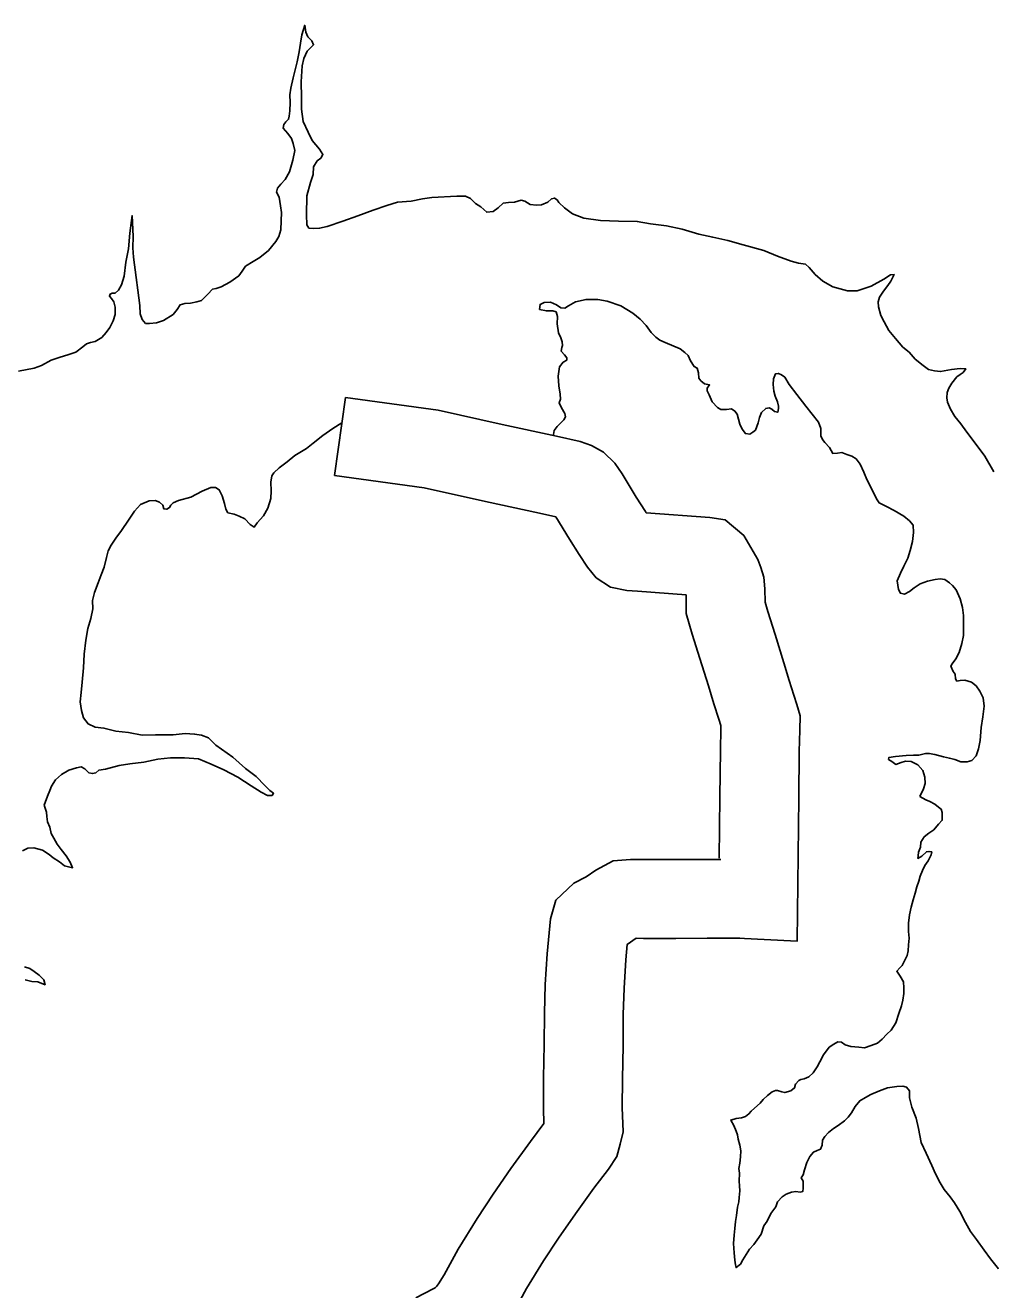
# Model space of a CAD drawing. Extents: x 670147 to 673275, y 705573 to 707613.
# Drawn here: x 670764.5 to 670819.6, y 707103.7 to 707175.8 of the extents above; entities that cross this region are included whole.
import ezdxf

# ---------------------------------------------------------------- set-up
doc = ezdxf.new("R2010")
doc.units = 0
doc.layers.add('10', color=7, linetype='Continuous')
doc.layers.add('9', color=7, linetype='Continuous')

msp = doc.modelspace()

# ---------------------------------------------------------------- linework, layer by layer
at = {"layer": '10'}
for points in [[(670782.726, 707154.591), (670782.113, 707150.133)], [(670782.726, 707154.591), (670788.019, 707153.863), (670791.673, 707153.057), (670794.768, 707152.386), (670796.125, 707152.081), (670796.775, 707151.859), (670797.461, 707151.478), (670798.103, 707150.843), (670798.512, 707150.226), (670799.318, 707148.903), (670799.844, 707148.093), (670799.897, 707148.012), (670803.517, 707147.742), (670804.4, 707147.601), (670805.465, 707146.714), (670806.267, 707145.339), (670806.44, 707144.896), (670806.607, 707144.339), (670806.669, 707143.673), (670806.674, 707142.909), (670806.825, 707142.383), (670807.243, 707141.065), (670807.752, 707139.46), (670808.056, 707138.446), (670808.325, 707137.61), (670808.494, 707137.079), (670808.669, 707136.431), (670808.649, 707135.617), (670808.626, 707134.386), (670808.597, 707131.752)], [(670782.113, 707150.133), (670787.226, 707149.429), (670790.712, 707148.661), (670793.797, 707147.992), (670794.731, 707147.782), (670795.51, 707146.504), (670796.072, 707145.64), (670796.548, 707144.907), (670797.04, 707144.308), (670797.861, 707143.767), (670798.789, 707143.572), (670799.404, 707143.536), (670802.171, 707143.33), (670802.177, 707142.264), (670802.516, 707141.082), (670802.953, 707139.704), (670803.452, 707138.133), (670803.759, 707137.11), (670804.039, 707136.238), (670804.154, 707135.879), (670804.15, 707135.713), (670804.127, 707134.452), (670804.098, 707131.802)], [(670804.056, 707128.299), (670804.098, 707131.804)], [(670805.115, 707123.739), (670808.499, 707123.569), (670808.597, 707131.75)], [(670786.754, 707103.228), (670787.728, 707103.731), (670787.845, 707103.803), (670787.918, 707103.866), (670788.031, 707104.021), (670788.364, 707104.529), (670789.165, 707106.009), (670790.242, 707107.756), (670791.166, 707109.148), (670792.171, 707110.601), (670793.285, 707112.153), (670794.053, 707113.163), (670794.025, 707114.021), (670794.03, 707115.769), (670794.078, 707117.677), (670794.083, 707119.473), (670794.135, 707121.106), (670794.249, 707122.852), (670794.425, 707124.851), (670794.731, 707125.918), (670795.763, 707126.876), (670796.467, 707127.235), (670797.025, 707127.627), (670798.006, 707128.16), (670798.992, 707128.24), (670799.774, 707128.228), (670801.564, 707128.226), (670803.362, 707128.239), (670804.158, 707128.238)], [(670792.231, 707102.22), (670793.062, 707103.756), (670794.033, 707105.329), (670794.892, 707106.624), (670795.849, 707108.009), (670796.905, 707109.478), (670797.737, 707110.574), (670798.209, 707111.294), (670798.404, 707111.994), (670798.57, 707112.705), (670798.525, 707114.087), (670798.53, 707115.705), (670798.578, 707117.614), (670798.582, 707119.394), (670798.631, 707120.887), (670798.736, 707122.509), (670798.813, 707123.383), (670799.313, 707123.735), (670799.738, 707123.728), (670801.576, 707123.726), (670803.375, 707123.739), (670805.225, 707123.737)]]:
    msp.add_lwpolyline(points, dxfattribs=at)
at = {"layer": '9'}
for points in [[(670791.451, 707165.406), (670791.153, 707165.194), (670790.793, 707165.161), (670790.462, 707165.459), (670790.146, 707165.652), (670789.86, 707165.951), (670789.574, 707166.084), (670789.08, 707166.08), (670787.657, 707165.996), (670787.133, 707165.932), (670786.475, 707165.793), (670785.696, 707165.728), (670785.083, 707165.544), (670784.306, 707165.268), (670783.439, 707164.962), (670782.572, 707164.641), (670781.689, 707164.35), (670781.256, 707164.242), (670780.896, 707164.225), (670780.641, 707164.253), (670780.52, 707164.433), (670780.502, 707165.018), (670780.525, 707166.099), (670780.731, 707166.851), (670780.878, 707167.317), (670780.905, 707167.752), (670781.113, 707168.084), (670781.322, 707168.25), (670781.44, 707168.446), (670781.244, 707168.76), (670780.836, 707169.253), (670780.609, 707169.732), (670780.321, 707170.33), (670780.226, 707171.035), (670780.222, 707171.71), (670780.202, 707172.596), (670780.257, 707173.512), (670780.359, 707173.933), (670780.551, 707174.354), (670780.909, 707174.717), (670780.818, 707174.942), (670780.577, 707175.165), (670780.47, 707175.435), (670780.408, 707175.824), (670780.231, 707175.283), (670780.159, 707174.802), (670780.087, 707174.306), (670779.971, 707173.735), (670779.737, 707172.818), (670779.62, 707172.232), (670779.562, 707171.856), (670779.565, 707171.421), (670779.553, 707170.941), (670779.525, 707170.64), (670779.481, 707170.46), (670779.332, 707170.324), (670779.213, 707170.158), (670779.184, 707169.962), (670779.441, 707169.649), (670779.652, 707169.365), (670779.744, 707169.081), (670779.836, 707168.676), (670779.734, 707168.135), (670779.529, 707167.458), (670779.291, 707167.036), (670779.038, 707166.764), (670778.845, 707166.538), (670778.801, 707166.312), (670778.953, 707166.013), (670779.031, 707165.518), (670779.078, 707165.143), (670779.051, 707164.678), (670779.039, 707164.152), (670778.936, 707163.777), (670778.758, 707163.49), (670778.342, 707162.977), (670777.835, 707162.568), (670777.462, 707162.341), (670777.029, 707162.083), (670776.836, 707161.796), (670776.642, 707161.54), (670776.135, 707161.176), (670775.627, 707160.903), (670775.343, 707160.811), (670775.134, 707160.764), (670774.881, 707160.477), (670774.508, 707160.13), (670774.254, 707160.038), (670773.88, 707159.975), (670773.566, 707159.958), (670773.296, 707159.881), (670773.133, 707159.61), (670772.895, 707159.323), (670772.343, 707158.99), (670771.954, 707158.852), (670771.55, 707158.804), (670771.325, 707158.818), (670771.129, 707159.041), (670771.007, 707159.371), (670770.99, 707159.836), (670770.879, 707160.706)], [(670819.721, 707150.343), (670819.206, 707151.241), (670818.602, 707152.062), (670818.194, 707152.615), (670817.846, 707153.093), (670817.499, 707153.511), (670817.257, 707153.929), (670817.09, 707154.319), (670817.044, 707154.573), (670817.057, 707154.874), (670817.16, 707155.13), (670817.323, 707155.416), (670817.621, 707155.763), (670817.815, 707155.899), (670817.979, 707156.021), (670818.127, 707156.232), (670817.813, 707156.245), (670817.319, 707156.181), (670816.69, 707156.072), (670816.345, 707156.115), (670816, 707156.188), (670815.699, 707156.411), (670815.248, 707156.768), (670814.901, 707157.171), (670814.54, 707157.469), (670814.117, 707157.961), (670813.74, 707158.409), (670813.467, 707158.903), (670813.285, 707159.277), (670813.148, 707159.756), (670813.131, 707160.056), (670813.204, 707160.312), (670813.442, 707160.659), (670813.68, 707160.975), (670813.858, 707161.232), (670814.036, 707161.608), (670813.826, 707161.592), (670813.453, 707161.349), (670812.721, 707160.939), (670811.929, 707160.679), (670811.374, 707160.675), (670810.534, 707160.91), (670809.978, 707161.236), (670809.526, 707161.608), (670809.194, 707162.011), (670808.983, 707162.19), (670808.578, 707162.262), (670808.173, 707162.365), (670807.378, 707162.66), (670806.612, 707162.97), (670805.426, 707163.307), (670804.556, 707163.542), (670803.686, 707163.731), (670802.891, 707163.906), (670801.945, 707164.185), (670801.045, 707164.374), (670800.146, 707164.488), (670799.381, 707164.633), (670798.302, 707164.656), (670797.283, 707164.694), (670796.338, 707164.823), (670795.693, 707165.059), (670795.226, 707165.416), (670794.91, 707165.714), (670794.804, 707165.863), (670794.654, 707165.967), (670794.489, 707165.921), (670794.281, 707165.725), (670793.922, 707165.587), (670793.637, 707165.555), (670793.278, 707165.598), (670792.962, 707165.791), (670792.752, 707165.85), (670792.378, 707165.742), (670792.034, 707165.71), (670791.734, 707165.678), (670791.451, 707165.406)], [(670770.879, 707160.706), (670770.785, 707161.441), (670770.629, 707162.596), (670770.595, 707163.136), (670770.622, 707163.766), (670770.555, 707164.967), (670770.426, 707163.96), (670770.341, 707163.074), (670770.196, 707162.308), (670770.096, 707161.511), (670769.949, 707161.015), (670769.786, 707160.714), (670769.592, 707160.547), (670769.412, 707160.546), (670769.293, 707160.485), (670769.263, 707160.38), (670769.369, 707160.231), (670769.52, 707160.051), (670769.582, 707159.737), (670769.584, 707159.316), (670769.482, 707158.971), (670769.289, 707158.579), (670769.081, 707158.292), (670768.828, 707158.021), (670768.455, 707157.778), (670768.171, 707157.731), (670767.961, 707157.655), (670767.738, 707157.473), (670767.335, 707157.185), (670766.886, 707157.017), (670766.453, 707156.894), (670765.944, 707156.71), (670765.392, 707156.422), (670764.958, 707156.269), (670764.075, 707156.098)], [(670807.613, 707155.877), (670807.432, 707155.966), (670807.268, 707155.934), (670807.164, 707155.664), (670807.136, 707155.333), (670807.169, 707154.943), (670807.26, 707154.674), (670807.382, 707154.344), (670807.443, 707154.104), (670807.444, 707153.954), (670807.401, 707153.744), (670807.221, 707153.788), (670807.055, 707153.922), (670806.905, 707153.996), (670806.71, 707153.964), (670806.472, 707153.738), (670806.354, 707153.452), (670806.28, 707153.151), (670806.133, 707152.73), (670805.984, 707152.609), (670805.805, 707152.502), (670805.55, 707152.531), (670805.369, 707152.785), (670805.232, 707153.069), (670805.156, 707153.354), (670805.079, 707153.638), (670804.958, 707153.818), (670804.763, 707153.936), (670804.478, 707153.905), (670804.149, 707153.902), (670803.953, 707154.021), (670803.652, 707154.349), (670803.485, 707154.739), (670803.378, 707154.978), (670803.377, 707155.113), (670803.511, 707155.309), (670803.226, 707155.367), (670803, 707155.546), (670802.895, 707155.695), (670802.878, 707155.995), (670802.801, 707156.265), (670802.621, 707156.354), (670802.424, 707156.683), (670802.288, 707156.982), (670802.092, 707157.161), (670801.821, 707157.369), (670800.98, 707157.724), (670800.664, 707157.857), (670800.439, 707158.036), (670800.183, 707158.289), (670799.88, 707158.692), (670799.549, 707159.065), (670799.127, 707159.393), (670798.436, 707159.823), (670797.655, 707160.088), (670797.13, 707160.19), (670796.456, 707160.186), (670795.857, 707160.046), (670795.454, 707159.819), (670795.245, 707159.682), (670795.021, 707159.696), (670794.78, 707159.874), (670794.434, 707160.022), (670794.075, 707160.005), (670793.836, 707159.898), (670793.808, 707159.613), (670794.198, 707159.525), (670794.557, 707159.527), (670794.752, 707159.469), (670794.829, 707159.214), (670794.816, 707158.794), (670794.894, 707158.284), (670795.016, 707157.999), (670795.092, 707157.76), (670795.108, 707157.565), (670795.079, 707157.445), (670795.035, 707157.234), (670795.231, 707157.025), (670795.367, 707156.861), (670795.353, 707156.726), (670795.144, 707156.604), (670794.951, 707156.333), (670794.864, 707155.807), (670794.897, 707155.252), (670794.99, 707154.772), (670795.006, 707154.502), (670794.933, 707154.291), (670795.054, 707154.007), (670795.251, 707153.678), (670795.282, 707153.483), (670795.193, 707153.317), (670794.985, 707153.106), (670794.806, 707152.94), (670794.643, 707152.698), (670794.599, 707152.473), (670794.584, 707152.406)], [(670815.501, 707131.823), (670815.708, 707132.259), (670815.811, 707132.575), (670815.794, 707132.936), (670815.672, 707133.31), (670815.385, 707133.638), (670815.01, 707133.816), (670814.695, 707133.844), (670814.441, 707133.767), (670814.142, 707133.66), (670813.916, 707133.824), (670813.72, 707133.942), (670813.735, 707134.048), (670814.109, 707134.11), (670814.723, 707134.159), (670815.142, 707134.177), (670815.457, 707134.194), (670815.831, 707134.272), (670816.041, 707134.288), (670816.37, 707134.23), (670816.866, 707134.098), (670817.196, 707134.011), (670817.511, 707133.938), (670817.841, 707133.805), (670818.216, 707133.807), (670818.47, 707133.884), (670818.723, 707134.156), (670818.855, 707134.547), (670818.943, 707135.013), (670818.998, 707135.764), (670819.099, 707136.365), (670819.171, 707136.981), (670819.123, 707137.461), (670818.926, 707137.835), (670818.714, 707138.133), (670818.458, 707138.342), (670818.083, 707138.459), (670817.799, 707138.443), (670817.619, 707138.411), (670817.543, 707138.546), (670817.527, 707138.801), (670817.406, 707138.965), (670817.284, 707139.265), (670817.343, 707139.4), (670817.552, 707139.687), (670817.744, 707140.048), (670817.906, 707140.56), (670817.993, 707141.011), (670817.99, 707141.611), (670818.001, 707142.151), (670817.939, 707142.616), (670817.816, 707143.111), (670817.573, 707143.62), (670817.377, 707143.873), (670817.196, 707144.022), (670816.94, 707144.201), (670816.671, 707144.244), (670816.386, 707144.197), (670815.952, 707144.104), (670815.519, 707143.951), (670815.19, 707143.724), (670814.907, 707143.527), (670814.623, 707143.375), (670814.398, 707143.418), (670814.292, 707143.643), (670814.214, 707144.123), (670814.406, 707144.574), (670814.599, 707144.966), (670814.821, 707145.417), (670814.953, 707145.869), (670815.085, 707146.365), (670815.142, 707146.891), (670815.124, 707147.311), (670814.913, 707147.55), (670814.597, 707147.818), (670814.041, 707148.144), (670813.605, 707148.366), (670813.379, 707148.485), (670813.184, 707148.574), (670813.033, 707148.813), (670812.836, 707149.217), (670812.487, 707149.92), (670812.305, 707150.324), (670812.092, 707150.788), (670811.866, 707151.087), (670811.625, 707151.235), (670811.34, 707151.338), (670811.055, 707151.457), (670810.8, 707151.41), (670810.546, 707151.393), (670810.349, 707151.737), (670810.092, 707152.021), (670809.957, 707152.2), (670809.865, 707152.409), (670809.848, 707152.829), (670809.726, 707153.174), (670809.001, 707154.1), (670808.488, 707154.757), (670808.05, 707155.324), (670807.793, 707155.758), (670807.613, 707155.877)], [(670782.517, 707153.142), (670782.013, 707152.825), (670781.431, 707152.43), (670780.879, 707151.991), (670780.506, 707151.674), (670779.834, 707151.279), (670779.402, 707150.916), (670778.94, 707150.568), (670778.642, 707150.295), (670778.523, 707150.13), (670778.465, 707149.754), (670778.498, 707149.259), (670778.471, 707148.823), (670778.309, 707148.282), (670778.057, 707147.845), (670777.7, 707147.437), (670777.522, 707147.196), (670777.296, 707147.345), (670776.979, 707147.673), (670776.664, 707147.821), (670776.379, 707147.939), (670776.019, 707148.012), (670775.912, 707148.221), (670775.821, 707148.551), (670775.698, 707148.985), (670775.531, 707149.329), (670775.321, 707149.463), (670775.051, 707149.461), (670774.558, 707149.248), (670773.901, 707148.913), (670773.198, 707148.713), (670772.899, 707148.576), (670772.765, 707148.455), (670772.691, 707148.305), (670772.527, 707148.213), (670772.362, 707148.242), (670772.316, 707148.452), (670772.12, 707148.616), (670771.865, 707148.704), (670771.535, 707148.687), (670771.027, 707148.489), (670770.7, 707148.111), (670770.343, 707147.584), (670769.942, 707146.995), (670769.63, 707146.558), (670769.363, 707146.166), (670769.185, 707145.85), (670769.097, 707145.459), (670768.951, 707144.917), (670768.789, 707144.481), (670768.612, 707144.015), (670768.405, 707143.458), (670768.303, 707143.007), (670768.321, 707142.527), (670768.204, 707141.986), (670768.028, 707141.414), (670767.912, 707140.738), (670767.827, 707139.942), (670767.786, 707139.161), (670767.701, 707138.35), (670767.645, 707137.764), (670767.588, 707137.223), (670767.666, 707136.728), (670767.788, 707136.309), (670768.045, 707135.965), (670768.451, 707135.788), (670768.945, 707135.731), (670769.621, 707135.556), (670770.34, 707135.47), (670771.135, 707135.326), (670771.884, 707135.345), (670772.888, 707135.352), (670773.576, 707135.417), (670774.116, 707135.39), (670774.521, 707135.318), (670774.911, 707135.17), (670775.333, 707134.753), (670776.311, 707134.069)], [(670776.311, 707134.069), (670777.034, 707133.428), (670777.636, 707132.967), (670778.133, 707132.445), (670778.42, 707132.177), (670778.63, 707132.013), (670778.541, 707131.877), (670778.287, 707131.876), (670777.911, 707132.083), (670777.339, 707132.44), (670776.588, 707132.93), (670775.791, 707133.345), (670775.07, 707133.671), (670774.334, 707133.966), (670773.54, 707134.036), (670772.746, 707134.03), (670772.027, 707133.95), (670771.219, 707133.78), (670770.426, 707133.685), (670769.812, 707133.591), (670769.034, 707133.39), (670768.66, 707133.328), (670768.481, 707133.176), (670768.287, 707133.13), (670768.092, 707133.174), (670767.986, 707133.278), (670767.866, 707133.397), (670767.64, 707133.516), (670767.386, 707133.454), (670766.937, 707133.331), (670766.534, 707133.073), (670766.191, 707132.771), (670765.954, 707132.409), (670765.85, 707132.168), (670765.717, 707131.852), (670765.541, 707131.326)], [(670764.301, 707128.736), (670764.6, 707128.874), (670764.944, 707128.891), (670765.44, 707128.774), (670765.816, 707128.521), (670766.057, 707128.328), (670766.418, 707128.09), (670766.689, 707127.866), (670767.155, 707127.765), (670767.018, 707128.079), (670766.791, 707128.438), (670766.504, 707128.797), (670766.277, 707129.111), (670766.095, 707129.455), (670765.944, 707129.724), (670765.866, 707130.084), (670765.73, 707130.384), (670765.683, 707130.684), (670765.666, 707130.94), (670765.541, 707131.326)], [(670815.501, 707131.823), (670815.852, 707131.635), (670816.078, 707131.546), (670816.364, 707131.383), (670816.574, 707131.219), (670816.725, 707131.1), (670816.786, 707130.92), (670816.789, 707130.47), (670816.565, 707130.243), (670816.297, 707129.925), (670816.014, 707129.743), (670815.76, 707129.516), (670815.567, 707129.229), (670815.539, 707128.943), (670815.436, 707128.657), (670815.407, 707128.432), (670815.393, 707128.296), (670815.617, 707128.418), (670815.885, 707128.675), (670816.02, 707128.691), (670816.185, 707128.662), (670816.156, 707128.497), (670815.978, 707128.165), (670815.8, 707127.893), (670815.667, 707127.607), (670815.534, 707127.29), (670815.446, 707126.989), (670815.328, 707126.673), (670815.24, 707126.312), (670815.122, 707125.935), (670815.005, 707125.514), (670814.917, 707125.077), (670814.86, 707124.596), (670814.863, 707124.13), (670814.895, 707123.74), (670814.853, 707123.364), (670814.84, 707123.018), (670814.781, 707122.763), (670814.663, 707122.536), (670814.5, 707122.19), (670814.366, 707122.053), (670814.187, 707121.857), (670814.384, 707121.573), (670814.581, 707121.244), (670814.598, 707120.913), (670814.6, 707120.583), (670814.542, 707120.207), (670814.469, 707119.891), (670814.307, 707119.454), (670814.13, 707118.912), (670813.863, 707118.489), (670813.624, 707118.262), (670813.356, 707117.975), (670813.088, 707117.747), (670812.729, 707117.625), (670812.355, 707117.487), (670812.025, 707117.53), (670811.575, 707117.556), (670811.244, 707117.659), (670811.033, 707117.808), (670810.824, 707117.822), (670810.599, 707117.7), (670810.331, 707117.518), (670810.018, 707117.095), (670809.796, 707116.688), (670809.648, 707116.401), (670809.425, 707116.069), (670809.172, 707115.827), (670808.902, 707115.72), (670808.723, 707115.688), (670808.603, 707115.627), (670808.409, 707115.416), (670808.351, 707115.205), (670808.142, 707115.038), (670807.798, 707114.931), (670807.633, 707114.975), (670807.377, 707115.048), (670807.272, 707115.062), (670807.078, 707114.986), (670806.809, 707114.759), (670806.571, 707114.531), (670806.392, 707114.335), (670806.079, 707114.047), (670805.885, 707113.866), (670805.751, 707113.714), (670805.557, 707113.563), (670805.333, 707113.501), (670805.018, 707113.454), (670804.719, 707113.362), (670804.901, 707113.062), (670805.023, 707112.733), (670805.099, 707112.523), (670805.13, 707112.268), (670805.237, 707111.938), (670805.284, 707111.608), (670805.271, 707111.277), (670805.228, 707110.916), (670805.185, 707110.6), (670805.217, 707110.345), (670805.19, 707109.879), (670805.221, 707109.624)], [(670764.45, 707121.36), (670764.84, 707121.272), (670765.17, 707121.245), (670765.591, 707121.082), (670765.514, 707121.367), (670765.243, 707121.636), (670764.957, 707121.844), (670764.716, 707122.023), (670764.415, 707122.111)], [(670805.221, 707109.624), (670805.238, 707109.323), (670805.195, 707108.947), (670805.182, 707108.707), (670805.109, 707108.406), (670805.052, 707107.925), (670804.994, 707107.579), (670804.951, 707107.188), (670804.908, 707106.797), (670804.881, 707106.331), (670804.914, 707105.79), (670804.947, 707105.37), (670804.979, 707105.099), (670805.024, 707104.95), (670805.278, 707105.147), (670805.412, 707105.388), (670805.605, 707105.69), (670805.783, 707106.007), (670806.036, 707106.264), (670806.214, 707106.535), (670806.452, 707106.853), (670806.599, 707107.335), (670806.792, 707107.606), (670807, 707108.043), (670807.282, 707108.421), (670807.385, 707108.707), (670807.654, 707108.995), (670807.878, 707109.131), (670808.177, 707109.254), (670808.431, 707109.286), (670808.671, 707109.257), (670808.821, 707109.288), (670808.85, 707109.484), (670808.847, 707109.889), (670808.741, 707110.069), (670808.845, 707110.25), (670808.919, 707110.536), (670809.051, 707110.943), (670809.155, 707111.139), (670809.229, 707111.29), (670809.437, 707111.531), (670809.647, 707111.623), (670809.841, 707111.714), (670809.929, 707111.94), (670809.958, 707112.211), (670810.076, 707112.422), (670810.285, 707112.649), (670810.583, 707112.877), (670810.837, 707113.059), (670811.21, 707113.332), (670811.419, 707113.529), (670811.612, 707113.77), (670811.82, 707114.132), (670812.073, 707114.465), (670812.402, 707114.662), (670812.715, 707114.83), (670813.209, 707115.044), (670813.658, 707115.197), (670814.197, 707115.276), (670814.527, 707115.293), (670814.752, 707115.235), (670814.918, 707115.04), (670814.92, 707114.635), (670815.058, 707114.11), (670815.302, 707113.48), (670815.425, 707112.895), (670815.58, 707112.085), (670815.869, 707111.471), (670816.188, 707110.782), (670816.4, 707110.303), (670816.673, 707109.794), (670816.886, 707109.405), (670817.233, 707108.986), (670817.49, 707108.643), (670817.793, 707108.149), (670818.111, 707107.52), (670818.399, 707107.011), (670818.747, 707106.548), (670819.185, 707105.95), (670819.533, 707105.441), (670819.986, 707104.889)]]:
    msp.add_lwpolyline(points, dxfattribs=at)

doc.saveas('drawing.dxf')
